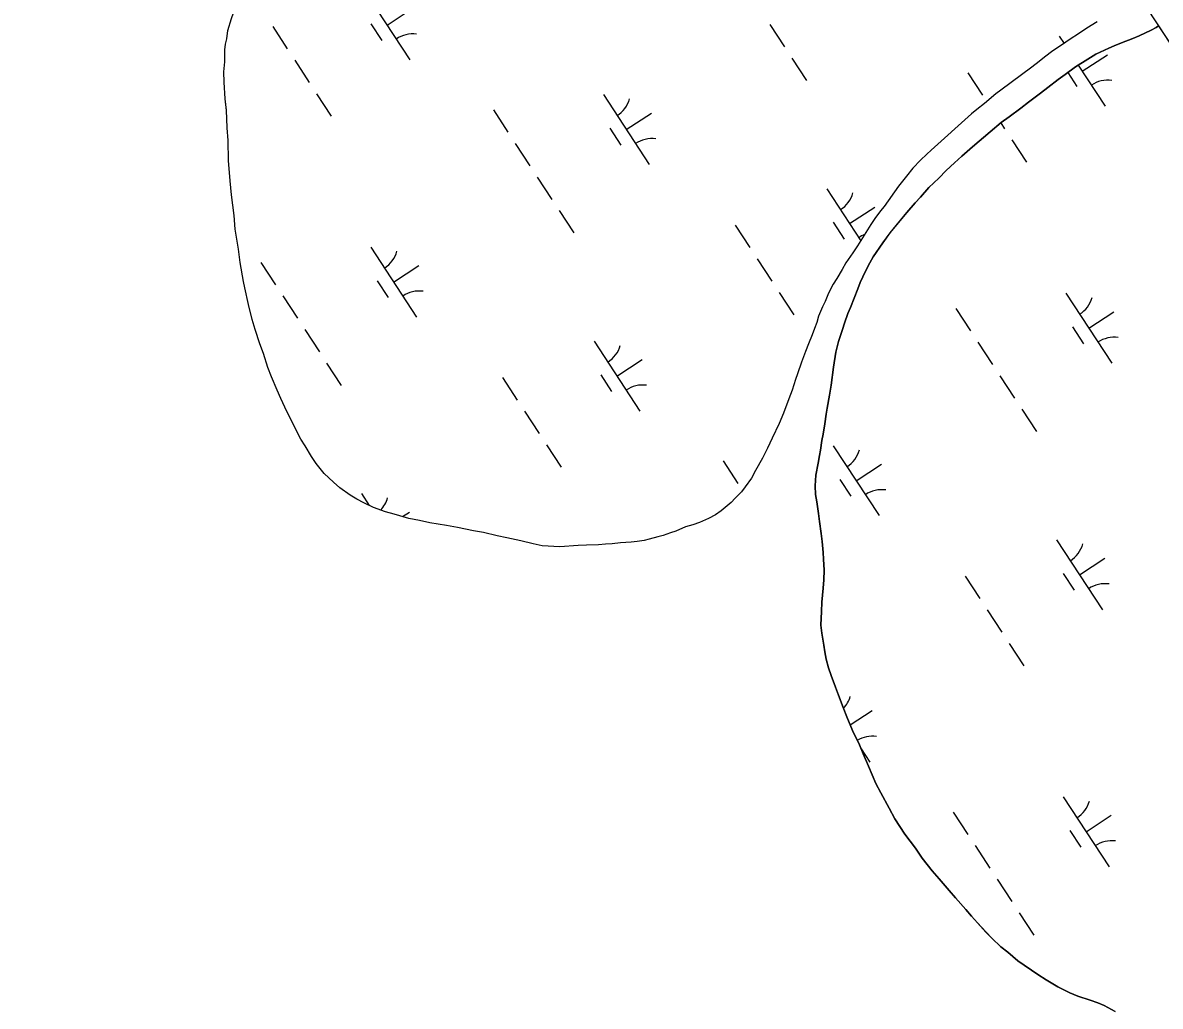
# Model space of a CAD drawing. Extents: x 3945642 to 3966284, y 206476 to 228921.
# Drawn here: x 3962666 to 3963346, y 215429 to 216017 of the extents above; entities that cross this region are included whole.
import ezdxf

# ---------------------------------------------------------------- set-up
doc = ezdxf.new("R2010")
doc.units = 0
for name, color, linetype in [('V-GRID-FRAM', 7, 'Continuous'), ('V-TOPO-SHOR', 7, 'Continuous'), ('V-WETL-SWMP', 7, 'Continuous')]:
    doc.layers.add(name, color=color, linetype=linetype)

msp = doc.modelspace()

# ---------------------------------------------------------------- linework, layer by layer
at = {"layer": 'V-GRID-FRAM'}
msp.add_lwpolyline([(3956474.97, 226502.08), (3964764.16, 213848.98), (3957669.11, 209282.64), (3949512.02, 222000.49), (3956474.97, 226502.08)], dxfattribs=at)
at = {"layer": 'V-TOPO-SHOR'}
for points in [[(3962786.33, 215981.54), (3962786.14, 215987.69), (3962786.63, 215993.61), (3962786.68, 216000.89), (3962787.15, 216004.31), (3962787.85, 216007.49), (3962788.57, 216012.5), (3962790.66, 216019.54), (3962791.82, 216022.95), (3962793.9, 216028.63), (3962795.75, 216034.31), (3962797.14, 216038.17), (3962799.45, 216043.4), (3962801.29, 216046.57), (3962803.36, 216050.2), (3962805.9, 216054.97), (3962808.42, 216059.05), (3962810.95, 216063.14), (3962813.02, 216066.09), (3962815.08, 216068.58)], [(3963308.41, 216017.61), (3963302.24, 216013.78), (3963297.9, 216010.84), (3963291.73, 216006.78), (3963287.61, 216004.07), (3963281.9, 216000.23), (3963276.87, 215996.39), (3963273.66, 215993.91), (3963269.32, 215990.52), (3963250.79, 215976.74), (3963247.82, 215974.48), (3963240.96, 215968.83), (3963236.38, 215965.21), (3963233.18, 215962.5), (3963209.14, 215940.79), (3963206.62, 215938.52), (3963202.73, 215934.9), (3963198.15, 215930.15), (3963194.48, 215925.39), (3963189.66, 215919.27), (3963180.94, 215907.25), (3963178.87, 215904.53), (3963175.43, 215900), (3963173.13, 215896.37), (3963165.08, 215883.67), (3963162.33, 215879.58), (3963158.19, 215873.46), (3963155.89, 215869.61), (3963152.67, 215864.16), (3963150.61, 215860.76), (3963147.84, 215855.31), (3963145.76, 215850.31), (3963144.15, 215847.13), (3963141.84, 215841.68), (3963140.68, 215837.82), (3963139.29, 215834.18), (3963137.9, 215830.55), (3963135.82, 215825.1), (3963133.97, 215820.55), (3963131.66, 215814.19), (3963129.11, 215807.15), (3963127.95, 215803.74), (3963126.09, 215797.38), (3963124.02, 215792.15), (3963120.77, 215783.52), (3963118.23, 215777.39), (3963114.08, 215768.76), (3963111.31, 215762.63), (3963108.32, 215756.73), (3963104.18, 215749.24), (3963101.65, 215744.7), (3963097.97, 215739.48), (3963095.68, 215736.54), (3963092.01, 215732.69), (3963089.49, 215730.2), (3963083.54, 215725.23), (3963080.11, 215722.74), (3963076, 215720.71), (3963070.52, 215718.24), (3963066.64, 215716.9), (3963062.31, 215715.56), (3963056.38, 215713.09), (3963053.18, 215711.97)], [(3963345.04, 216015.2), (3963343.63, 216014.23), (3963340.66, 216012.65), (3963333.58, 216009.28), (3963329.7, 216007.71), (3963323.08, 216005.01), (3963318.52, 216003.22), (3963315.32, 216001.87), (3963307.56, 215998.27), (3963302.76, 215995.34), (3963295.45, 215990.6), (3963289.27, 215986.09), (3963285.15, 215983.15), (3963278.98, 215978.41), (3963274.63, 215975.02), (3963267.31, 215969.6), (3963262.74, 215965.98), (3963255.88, 215960.79), (3963251.08, 215957.4), (3963244.44, 215951.75), (3963233.91, 215942.93), (3963227.5, 215937.27), (3963223.15, 215933.2), (3963218.12, 215928.68), (3963213.76, 215924.15), (3963207.81, 215918.49), (3963202.77, 215912.83), (3963199.56, 215909.43), (3963194.52, 215903.54), (3963184.65, 215891.54), (3963180.29, 215885.41), (3963174.55, 215877.02), (3963171.56, 215871.8), (3963168.33, 215865.22), (3963166.72, 215861.81), (3963165.33, 215857.95), (3963160.94, 215846.82), (3963159.32, 215843.18), (3963157.24, 215837.51), (3963156.08, 215833.64), (3963153.76, 215826.37), (3963152.13, 215820), (3963150.71, 215811.13), (3963149.28, 215800.44), (3963148.33, 215794.3), (3963146.92, 215786.56), (3963146.44, 215782.93)], [(3963053.18, 215711.97), (3963048.85, 215710.4), (3963045.65, 215709.74), (3963040.41, 215708.18), (3963037.45, 215707.51), (3963033.34, 215706.85), (3963029.7, 215706.42), (3963023.32, 215706), (3963018.31, 215705.57), (3963014.44, 215705.37), (3963010.11, 215704.94), (3963003.05, 215704.76), (3962998.04, 215704.56), (3962987.1, 215703.71), (3962976.41, 215704.23), (3962971.18, 215705.4), (3962963.67, 215707.26), (3962955.26, 215709.14), (3962949.57, 215710.31), (3962941.39, 215712.18), (3962935.48, 215713.35), (3962925.92, 215715.23), (3962919.33, 215716.41), (3962909.32, 215718.06), (3962903.18, 215719.46), (3962896.81, 215720.64), (3962887.95, 215723.2), (3962882.72, 215724.59), (3962875.67, 215727.14), (3962869.77, 215729.91), (3962865.69, 215732.21), (3962861.6, 215734.51), (3962855.48, 215738.87), (3962851.63, 215742.31), (3962846.2, 215747.58), (3962841.22, 215753.53), (3962838.51, 215757.64), (3962834.68, 215764.04), (3962832.2, 215768.15), (3962829.72, 215772.72), (3962827.48, 215777.29), (3962823.87, 215784.6), (3962820.28, 215792.36), (3962818.03, 215797.38), (3962814.66, 215805.37), (3962812.42, 215810.85), (3962809.73, 215819.29), (3962807.72, 215824.99), (3962804.81, 215833.66), (3962803.03, 215839.59), (3962800.8, 215848.49), (3962798.58, 215858.52), (3962797.92, 215862.39), (3962795.94, 215873.79), (3962794.85, 215881.76), (3962792.87, 215893.61), (3962792.24, 215901.82), (3962790.72, 215914.12), (3962789.86, 215922.55), (3962788.79, 215934.62), (3962788.63, 215946.69), (3962787.99, 215954.21), (3962787.6, 215964.68), (3962786.96, 215971.52), (3962786.33, 215981.54)], [(3963146.44, 215782.93), (3963145.5, 215777.24), (3963144.55, 215771.1), (3963143.85, 215767.23), (3963142.9, 215761.54), (3963142.43, 215758.36), (3963141.49, 215753.81), (3963140.08, 215746.53), (3963139.81, 215740.16), (3963140.01, 215734.92), (3963140.67, 215730.59), (3963141.77, 215723.53), (3963142.42, 215718.74), (3963143.29, 215711.68), (3963143.94, 215706.89), (3963144.59, 215700.28), (3963144.79, 215696.41), (3963145.21, 215689.81), (3963144.94, 215683.89), (3963144.46, 215678.88), (3963143.73, 215670.69), (3963143.47, 215665), (3963143.19, 215656.8), (3963143.84, 215652.02)], [(3963143.84, 215652.02), (3963144.94, 215644.95), (3963145.6, 215640.85), (3963146.26, 215636.52), (3963147.82, 215631.28), (3963149.39, 215626.71), (3963151.85, 215619.87), (3963153.64, 215615.08), (3963156.56, 215607.55), (3963158.8, 215602.07), (3963162.17, 215593.85), (3963166.22, 215585.4), (3963168.46, 215579.92), (3963171.61, 215572.62), (3963176.1, 215562.12), (3963179.03, 215556.64), (3963183.98, 215547.5), (3963187.36, 215541.1), (3963193.45, 215531.96), (3963199.78, 215523.5), (3963203.84, 215517.55), (3963209.71, 215510.01), (3963214.01, 215505.2), (3963219.89, 215498.11), (3963223.74, 215493.76), (3963229.84, 215486.89), (3963233.23, 215482.77), (3963236.85, 215478.88), (3963241.83, 215473.38), (3963245.45, 215469.72), (3963250.88, 215464.45), (3963254.96, 215461.24), (3963261.08, 215456.19), (3963272.87, 215447.93), (3963277.86, 215444.71), (3963284.9, 215440.57), (3963292.16, 215437.11), (3963296.93, 215435.03), (3963304.2, 215432.71), (3963308.75, 215431.09), (3963312.61, 215429.48), (3963319.19, 215425.8)]]:
    msp.add_lwpolyline(points, dxfattribs=at)
at = {"layer": 'V-WETL-SWMP'}
for p, q in [((3962870, 216036.61), (3962897.4, 215994.79)), ((3962883.7, 216015.7), (3962898.75, 216025.56)), ((3962788.57, 216012.5), (3962790.66, 216019.54)), ((3962815.3, 216014.77), (3962824.07, 216001.39)), ((3962873.96, 216016.49), (3962880.53, 216006.45)), ((3963112.72, 216015.95), (3963121.49, 216002.56)), ((3963308.41, 216017.61), (3963302.24, 216013.77)), ((3963340.66, 216012.65), (3963343.63, 216014.23)), ((3963343.63, 216014.23), (3963345.04, 216015.2)), ((3963345.04, 216015.2), (3964047.3, 214943.24)), ((3962787.15, 216004.31), (3962787.85, 216007.49)), ((3962787.85, 216007.49), (3962788.57, 216012.5)), ((3963285.8, 216009), (3963288.6, 216004.72)), ((3963297.9, 216010.84), (3963291.73, 216006.78)), ((3963302.24, 216013.77), (3963297.9, 216010.84)), ((3963323.08, 216005.01), (3963329.7, 216007.71)), ((3963329.7, 216007.71), (3963333.58, 216009.28)), ((3963333.58, 216009.28), (3963340.66, 216012.65)), ((3962786.63, 215993.61), (3962786.68, 216000.89)), ((3962786.68, 216000.89), (3962787.15, 216004.31)), ((3963287.61, 216004.07), (3963281.9, 216000.24)), ((3963291.73, 216006.78), (3963287.61, 216004.07)), ((3963307.56, 215998.27), (3963315.32, 216001.87)), ((3963315.32, 216001.87), (3963318.52, 216003.22)), ((3963318.52, 216003.22), (3963323.08, 216005.01)), ((3962786.14, 215987.69), (3962786.63, 215993.61)), ((3962828.46, 215994.7), (3962837.22, 215981.32)), ((3963125.87, 215995.87), (3963134.64, 215982.49)), ((3963273.66, 215993.91), (3963269.32, 215990.52)), ((3963276.87, 215996.39), (3963273.66, 215993.91)), ((3963281.9, 216000.24), (3963276.87, 215996.39)), ((3963295.44, 215990.6), (3963302.76, 215995.34)), ((3963299.49, 215988.08), (3963314.55, 215997.95)), ((3963302.76, 215995.34), (3963307.56, 215998.27)), ((3962786.33, 215981.54), (3962786.14, 215987.69)), ((3963231.1, 215987.16), (3963239.87, 215973.77)), ((3963269.32, 215990.52), (3963250.79, 215976.74)), ((3963289.27, 215986.09), (3963295.44, 215990.6)), ((3963290.83, 215987.23), (3963296.33, 215978.84)), ((3963297.13, 215991.7), (3963313.19, 215967.17)), ((3962786.96, 215971.52), (3962786.33, 215981.54)), ((3963278.98, 215978.41), (3963285.15, 215983.15)), ((3963285.15, 215983.15), (3963289.27, 215986.09)), ((3962841.61, 215974.62), (3962850.38, 215961.24)), ((3963013.07, 215974.07), (3963040.47, 215932.25)), ((3963247.82, 215974.48), (3963240.96, 215968.83)), ((3963250.79, 215976.74), (3963247.82, 215974.48)), ((3963267.31, 215969.6), (3963274.63, 215975.02)), ((3963274.63, 215975.02), (3963278.98, 215978.41)), ((3962787.6, 215964.69), (3962786.96, 215971.52)), ((3963240.96, 215968.83), (3963236.38, 215965.21)), ((3963262.74, 215965.98), (3963267.31, 215969.6)), ((3962787.99, 215954.21), (3962787.6, 215964.69)), ((3962947.28, 215964.95), (3962956.04, 215951.56)), ((3963026.77, 215953.16), (3963041.83, 215963.02)), ((3963233.18, 215962.5), (3963209.14, 215940.78)), ((3963236.38, 215965.21), (3963233.18, 215962.5)), ((3963251.08, 215957.4), (3963255.88, 215960.79)), ((3963255.88, 215960.79), (3963262.74, 215965.98)), ((3962788.63, 215946.69), (3962787.99, 215954.21)), ((3963017.03, 215953.95), (3963023.6, 215943.91)), ((3963244.44, 215951.75), (3963251.08, 215957.4)), ((3963250.77, 215957.14), (3963253.02, 215953.7)), ((3962788.79, 215934.62), (3962788.63, 215946.69)), ((3963233.91, 215942.93), (3963244.44, 215951.75)), ((3963257.41, 215947.01), (3963266.17, 215933.62)), ((3962960.43, 215944.87), (3962969.2, 215931.49)), ((3963209.14, 215940.78), (3963206.62, 215938.52)), ((3963227.5, 215937.27), (3963233.91, 215942.93)), ((3962789.86, 215922.55), (3962788.79, 215934.62)), ((3963202.73, 215934.9), (3963198.15, 215930.15)), ((3963206.62, 215938.52), (3963202.73, 215934.9)), ((3963218.12, 215928.68), (3963223.15, 215933.2)), ((3963223.15, 215933.2), (3963227.5, 215937.27)), ((3963198.15, 215930.15), (3963194.48, 215925.39)), ((3963213.77, 215924.15), (3963218.12, 215928.68)), ((3962790.72, 215914.12), (3962789.86, 215922.55)), ((3962973.58, 215924.8), (3962982.35, 215911.41)), ((3963189.66, 215919.27), (3963180.94, 215907.25)), ((3963194.48, 215925.39), (3963189.66, 215919.27)), ((3963207.81, 215918.49), (3963213.77, 215924.15)), ((3962792.24, 215901.82), (3962790.72, 215914.12)), ((3963146.66, 215917.84), (3963167.03, 215886.74)), ((3963199.56, 215909.43), (3963202.77, 215912.83)), ((3963202.77, 215912.83), (3963207.81, 215918.49)), ((3963160.36, 215896.93), (3963175.41, 215906.8)), ((3963180.94, 215907.25), (3963178.87, 215904.53)), ((3963194.52, 215903.54), (3963199.56, 215909.43)), ((3962792.87, 215893.62), (3962792.24, 215901.82)), ((3962986.73, 215904.72), (3962995.5, 215891.34)), ((3963175.43, 215900), (3963173.13, 215896.37)), ((3963178.87, 215904.53), (3963175.43, 215900)), ((3963184.66, 215891.53), (3963194.52, 215903.54)), ((3962794.85, 215881.76), (3962792.87, 215893.62)), ((3963091.96, 215896.01), (3963100.73, 215882.62)), ((3963150.61, 215897.72), (3963157.19, 215887.69)), ((3963173.13, 215896.37), (3963165.08, 215883.67)), ((3963180.29, 215885.41), (3963184.66, 215891.53)), ((3963174.55, 215877.02), (3963180.29, 215885.41)), ((3962795.94, 215873.79), (3962794.85, 215881.76)), ((3962873.93, 215882.92), (3962901.33, 215841.1)), ((3963162.33, 215879.58), (3963158.19, 215873.46)), ((3963165.08, 215883.67), (3963162.33, 215879.58)), ((3962797.92, 215862.39), (3962795.94, 215873.79)), ((3962808.14, 215873.8), (3962816.91, 215860.41)), ((3962887.63, 215862.01), (3962902.69, 215871.87)), ((3963105.12, 215875.93), (3963113.88, 215862.55)), ((3963158.19, 215873.46), (3963155.89, 215869.61)), ((3963168.33, 215865.22), (3963171.56, 215871.8)), ((3963171.56, 215871.8), (3963174.55, 215877.02)), ((3963174.01, 215876.08), (3963174.06, 215876.02)), ((3963155.89, 215869.61), (3963152.67, 215864.16)), ((3963166.72, 215861.81), (3963168.33, 215865.22)), ((3962798.58, 215858.52), (3962797.92, 215862.39)), ((3962800.8, 215848.49), (3962798.58, 215858.52)), ((3962877.89, 215862.8), (3962884.47, 215852.76)), ((3963150.6, 215860.76), (3963147.84, 215855.31)), ((3963152.67, 215864.16), (3963150.6, 215860.76)), ((3963160.94, 215846.82), (3963165.33, 215857.95)), ((3963165.33, 215857.95), (3963166.72, 215861.81)), ((3962821.29, 215853.72), (3962830.06, 215840.34)), ((3963118.27, 215855.86), (3963127.04, 215842.47)), ((3963147.84, 215855.31), (3963145.76, 215850.31)), ((3963289.73, 215855.3), (3963317.13, 215813.48)), ((3962803.02, 215839.59), (3962800.8, 215848.49)), ((3963144.15, 215847.13), (3963141.84, 215841.68)), ((3963145.76, 215850.31), (3963144.15, 215847.13)), ((3963159.32, 215843.19), (3963160.94, 215846.82)), ((3963223.94, 215846.18), (3963232.7, 215832.8)), ((3963303.43, 215834.39), (3963318.49, 215844.25)), ((3962804.81, 215833.66), (3962803.02, 215839.59)), ((3963140.68, 215837.82), (3963139.29, 215834.18)), ((3963141.84, 215841.68), (3963140.68, 215837.82)), ((3963156.08, 215833.64), (3963157.24, 215837.51)), ((3963157.24, 215837.51), (3963159.32, 215843.19)), ((3962807.72, 215824.99), (3962804.81, 215833.66)), ((3962834.44, 215833.64), (3962843.21, 215820.26)), ((3963137.9, 215830.55), (3963135.82, 215825.1)), ((3963139.29, 215834.18), (3963137.9, 215830.55)), ((3963153.76, 215826.37), (3963156.08, 215833.64)), ((3963293.69, 215835.18), (3963300.26, 215825.14)), ((3962809.73, 215819.29), (3962807.72, 215824.99)), ((3963007.52, 215826.69), (3963034.92, 215784.87)), ((3963135.82, 215825.1), (3963133.97, 215820.55)), ((3963152.13, 215820.01), (3963153.76, 215826.37)), ((3963237.09, 215826.1), (3963245.86, 215812.72)), ((3962812.42, 215810.85), (3962809.73, 215819.29)), ((3963133.97, 215820.55), (3963131.66, 215814.19)), ((3963150.71, 215811.13), (3963152.13, 215820.01)), ((3962814.66, 215805.37), (3962812.42, 215810.85)), ((3962847.59, 215813.57), (3962856.36, 215800.18)), ((3963021.22, 215805.78), (3963036.27, 215815.65)), ((3963131.66, 215814.19), (3963129.11, 215807.15)), ((3963149.28, 215800.44), (3963150.71, 215811.13)), ((3962818.03, 215797.38), (3962814.66, 215805.37)), ((3962952.83, 215804.86), (3962961.59, 215791.47)), ((3963011.48, 215806.57), (3963018.05, 215796.53)), ((3963127.95, 215803.74), (3963126.09, 215797.38)), ((3963129.11, 215807.15), (3963127.95, 215803.74)), ((3963250.24, 215806.03), (3963259.01, 215792.64)), ((3962820.28, 215792.36), (3962818.03, 215797.38)), ((3963126.09, 215797.38), (3963124.01, 215792.15)), ((3963148.33, 215794.3), (3963149.28, 215800.44)), ((3962823.87, 215784.6), (3962820.28, 215792.36)), ((3963124.01, 215792.15), (3963120.77, 215783.52)), ((3963146.92, 215786.57), (3963148.33, 215794.3)), ((3962827.47, 215777.29), (3962823.87, 215784.6)), ((3962965.98, 215784.78), (3962974.75, 215771.4)), ((3963120.77, 215783.52), (3963118.23, 215777.39)), ((3963145.5, 215777.24), (3963146.44, 215782.93)), ((3963146.44, 215782.93), (3963146.92, 215786.57)), ((3963263.39, 215785.95), (3963272.16, 215772.57)), ((3962829.72, 215772.72), (3962827.47, 215777.29)), ((3963118.23, 215777.39), (3963114.08, 215768.76)), ((3963144.55, 215771.1), (3963145.5, 215777.24)), ((3962832.2, 215768.15), (3962829.72, 215772.72)), ((3963143.85, 215767.23), (3963144.55, 215771.1)), ((3962834.68, 215764.04), (3962832.2, 215768.15)), ((3962838.51, 215757.64), (3962834.68, 215764.04)), ((3962979.13, 215764.7), (3962987.9, 215751.32)), ((3963111.32, 215762.63), (3963108.32, 215756.73)), ((3963114.08, 215768.76), (3963111.32, 215762.63)), ((3963142.9, 215761.54), (3963143.85, 215767.23)), ((3963150.59, 215764.15), (3963177.99, 215722.33)), ((3962841.22, 215753.53), (3962838.51, 215757.64)), ((3963108.32, 215756.73), (3963104.18, 215749.24)), ((3963141.49, 215753.81), (3963142.43, 215758.36)), ((3963142.43, 215758.36), (3963142.9, 215761.54)), ((3962846.2, 215747.58), (3962841.22, 215753.53)), ((3963084.8, 215755.03), (3963093.57, 215741.64)), ((3963104.18, 215749.24), (3963101.65, 215744.7)), ((3963140.08, 215746.53), (3963141.49, 215753.81)), ((3963164.29, 215743.24), (3963179.35, 215753.1)), ((3962851.63, 215742.31), (3962846.2, 215747.58)), ((3962855.48, 215738.87), (3962851.63, 215742.31)), ((3963101.65, 215744.7), (3963097.97, 215739.48)), ((3963139.81, 215740.16), (3963140.08, 215746.53)), ((3963154.55, 215744.03), (3963161.12, 215733.99)), ((3962861.6, 215734.51), (3962855.48, 215738.87)), ((3962868.38, 215735.54), (3962873.09, 215728.35)), ((3963095.68, 215736.54), (3963092.01, 215732.69)), ((3963097.97, 215739.48), (3963095.68, 215736.54)), ((3963140.01, 215734.92), (3963139.81, 215740.16)), ((3962865.69, 215732.21), (3962861.6, 215734.51)), ((3962869.77, 215729.91), (3962865.69, 215732.21)), ((3962875.67, 215727.14), (3962869.77, 215729.91)), ((3963089.49, 215730.2), (3963083.54, 215725.22)), ((3963092.01, 215732.69), (3963089.49, 215730.2)), ((3963140.67, 215730.59), (3963140.01, 215734.92)), ((3963141.76, 215723.53), (3963140.67, 215730.59)), ((3962882.72, 215724.59), (3962875.67, 215727.14)), ((3962887.95, 215723.2), (3962882.72, 215724.59)), ((3962896.81, 215720.64), (3962887.95, 215723.2)), ((3962892.95, 215721.75), (3962897.14, 215724.49)), ((3963080.11, 215722.74), (3963076, 215720.71)), ((3963083.54, 215725.22), (3963080.11, 215722.74)), ((3963142.42, 215718.74), (3963141.76, 215723.53)), ((3962903.18, 215719.46), (3962896.81, 215720.64)), ((3962909.32, 215718.06), (3962903.18, 215719.46)), ((3962919.33, 215716.41), (3962909.32, 215718.06)), ((3962925.92, 215715.23), (3962919.33, 215716.41)), ((3962935.48, 215713.35), (3962925.92, 215715.23)), ((3963062.31, 215715.56), (3963056.38, 215713.09)), ((3963066.65, 215716.9), (3963062.31, 215715.56)), ((3963070.52, 215718.24), (3963066.65, 215716.9)), ((3963076, 215720.71), (3963070.52, 215718.24)), ((3963143.29, 215711.68), (3963142.42, 215718.74)), ((3962941.39, 215712.18), (3962935.48, 215713.35)), ((3962949.57, 215710.31), (3962941.39, 215712.18)), ((3962955.26, 215709.14), (3962949.57, 215710.31)), ((3962963.67, 215707.26), (3962955.26, 215709.14)), ((3963040.41, 215708.18), (3963037.45, 215707.51)), ((3963045.66, 215709.74), (3963040.41, 215708.18)), ((3963048.85, 215710.4), (3963045.66, 215709.74)), ((3963053.18, 215711.97), (3963048.85, 215710.4)), ((3963056.38, 215713.09), (3963053.18, 215711.97)), ((3963143.94, 215706.89), (3963143.29, 215711.68)), ((3963284.18, 215707.93), (3963311.58, 215666.1)), ((3962971.18, 215705.4), (3962963.67, 215707.26)), ((3962976.41, 215704.23), (3962971.18, 215705.4)), ((3962987.1, 215703.71), (3962976.41, 215704.23)), ((3962998.04, 215704.56), (3962987.1, 215703.71)), ((3963003.05, 215704.75), (3962998.04, 215704.56)), ((3963010.11, 215704.94), (3963003.05, 215704.75)), ((3963014.44, 215705.37), (3963010.11, 215704.94)), ((3963018.31, 215705.57), (3963014.44, 215705.37)), ((3963023.32, 215706), (3963018.31, 215705.57)), ((3963029.7, 215706.42), (3963023.32, 215706)), ((3963033.34, 215706.85), (3963029.7, 215706.42)), ((3963037.45, 215707.51), (3963033.34, 215706.85)), ((3963144.59, 215700.29), (3963143.94, 215706.89)), ((3963144.79, 215696.41), (3963144.59, 215700.29)), ((3963145.21, 215689.81), (3963144.79, 215696.41)), ((3963297.88, 215687.01), (3963312.93, 215696.88)), ((3963144.94, 215683.89), (3963145.21, 215689.81)), ((3963288.13, 215687.8), (3963294.71, 215677.77)), ((3963144.46, 215678.88), (3963144.94, 215683.89)), ((3963229.48, 215686.09), (3963238.25, 215672.7)), ((3963143.73, 215670.69), (3963144.46, 215678.88)), ((3963143.47, 215665), (3963143.73, 215670.69)), ((3963143.19, 215656.8), (3963143.47, 215665)), ((3963242.64, 215666.01), (3963251.4, 215652.63)), ((3963143.84, 215652.02), (3963143.19, 215656.8)), ((3963144.94, 215644.95), (3963143.84, 215652.02)), ((3963145.6, 215640.85), (3963144.94, 215644.95)), ((3963146.26, 215636.52), (3963145.6, 215640.85)), ((3963255.79, 215645.94), (3963264.56, 215632.55)), ((3963147.82, 215631.28), (3963146.26, 215636.52)), ((3963149.39, 215626.71), (3963147.82, 215631.28)), ((3963151.85, 215619.87), (3963149.39, 215626.71)), ((3963153.64, 215615.08), (3963151.85, 215619.87)), ((3963156.56, 215607.54), (3963153.64, 215615.08)), ((3963158.8, 215602.07), (3963156.56, 215607.54)), ((3963160.79, 215597.21), (3963173.79, 215605.73)), ((3963162.17, 215593.85), (3963158.8, 215602.07)), ((3963166.22, 215585.4), (3963162.17, 215593.85)), ((3963168.46, 215579.92), (3963166.22, 215585.4)), ((3963167.27, 215582.85), (3963172.44, 215574.95)), ((3963171.61, 215572.62), (3963168.46, 215579.92)), ((3963176.1, 215562.12), (3963171.61, 215572.62)), ((3963179.03, 215556.64), (3963176.1, 215562.12)), ((3963183.98, 215547.5), (3963179.03, 215556.64)), ((3963288.11, 215554.23), (3963315.51, 215512.41)), ((3963187.36, 215541.1), (3963183.98, 215547.5)), ((3963222.32, 215545.11), (3963231.09, 215531.72)), ((3963193.45, 215531.96), (3963187.36, 215541.1)), ((3963301.81, 215533.32), (3963316.87, 215543.18)), ((3963199.78, 215523.5), (3963193.45, 215531.96)), ((3963292.07, 215534.11), (3963298.65, 215524.07)), ((3963235.47, 215525.03), (3963244.24, 215511.65)), ((3963203.84, 215517.55), (3963199.78, 215523.5)), ((3963209.71, 215510.01), (3963203.84, 215517.55)), ((3963214.01, 215505.2), (3963209.71, 215510.01)), ((3963219.89, 215498.11), (3963214.01, 215505.2)), ((3963248.62, 215504.96), (3963257.39, 215491.57)), ((3963223.74, 215493.76), (3963219.89, 215498.11)), ((3963229.84, 215486.89), (3963223.74, 215493.76)), ((3963233.23, 215482.77), (3963229.84, 215486.89)), ((3963261.77, 215484.88), (3963270.54, 215471.5)), ((3963236.85, 215478.88), (3963233.23, 215482.77)), ((3963241.83, 215473.39), (3963236.85, 215478.88)), ((3963245.45, 215469.72), (3963241.83, 215473.39)), ((3963250.89, 215464.45), (3963245.45, 215469.72)), ((3963254.96, 215461.24), (3963250.89, 215464.45)), ((3963261.08, 215456.19), (3963254.96, 215461.24)), ((3963272.87, 215447.93), (3963261.08, 215456.19)), ((3963277.86, 215444.71), (3963272.87, 215447.93)), ((3963284.9, 215440.57), (3963277.86, 215444.71)), ((3963292.16, 215437.11), (3963284.9, 215440.57)), ((3963296.93, 215435.03), (3963292.16, 215437.11)), ((3963304.2, 215432.71), (3963296.93, 215435.03)), ((3963308.75, 215431.09), (3963304.2, 215432.71)), ((3963312.61, 215429.48), (3963308.75, 215431.09)), ((3963319.19, 215425.79), (3963312.61, 215429.48))]:
    msp.add_line(p, q, dxfattribs=at)
for centre, start, end in [((3962899.03, 215992.73), 82.45745, 124.00111), ((3963314.83, 215965.11), 82.45745, 124.00111), ((3963011.83, 215976.39), 302.45745, 344.00111), ((3963042.11, 215930.18), 82.45745, 124.00111), ((3963145.42, 215920.17), 302.45745, 344.00111), ((3963175.69, 215873.96), 111.09337, 124.00111), ((3962872.69, 215885.24), 302.45745, 344.00111), ((3962902.97, 215839.03), 82.45745, 124.00111), ((3963288.49, 215857.63), 302.45745, 344.00111), ((3963006.28, 215829.02), 302.45745, 344.00111), ((3963318.76, 215811.42), 82.45745, 124.00111), ((3963036.55, 215782.81), 82.45745, 124.00111), ((3963149.35, 215766.47), 302.45745, 344.00111), ((3963179.63, 215720.26), 82.45745, 124.00111), ((3962867.14, 215737.86), 316.0616, 344.00111), ((3963282.94, 215710.25), 302.45745, 344.00111), ((3963313.21, 215664.04), 82.45745, 124.00111), ((3963143.8, 215619.1), 317.202, 344.00111), ((3963174.07, 215572.89), 82.45745, 121.05929), ((3963286.87, 215556.56), 302.45745, 344.00111), ((3963317.15, 215510.35), 82.45745, 124.00111)]:
    msp.add_arc(centre, 17.62, start, end, dxfattribs=at)

doc.saveas('drawing.dxf')
